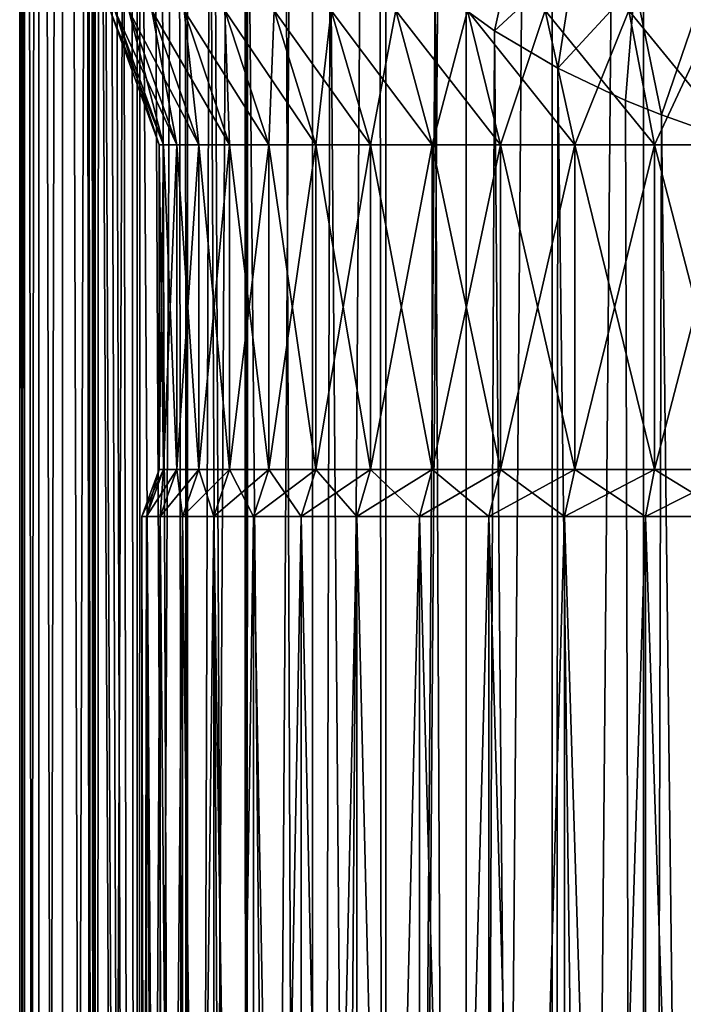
# Model space of a CAD drawing. Header units: metres. Extents: x -24 to 24, y -69 to 184.
# Tile 287 of 656: x -24 to -11, y 49 to 69. Entities that reach past the tile are written whole.
import ezdxf

# ---------------------------------------------------------------- set-up
doc = ezdxf.new("R2010")
doc.units = ezdxf.units.M
for name, color, linetype in [('367', 7, 'CONTINUOUS'), ('369', 7, 'CONTINUOUS'), ('395', 7, 'CONTINUOUS'), ('573', 2, 'CONTINUOUS'), ('574', 2, 'CONTINUOUS'), ('575', 2, 'CONTINUOUS'), ('576', 2, 'CONTINUOUS'), ('577', 2, 'CONTINUOUS'), ('578', 2, 'CONTINUOUS'), ('579', 2, 'CONTINUOUS'), ('580', 2, 'CONTINUOUS')]:
    doc.layers.add(name, color=color, linetype=linetype)

msp = doc.modelspace()

# ---------------------------------------------------------------- linework, layer by layer
at = {"layer": '367'}
for points in [[(-24.25, -68.3), (-24.25, 145.2), (-24.152377, 145.2, -2.173753)], [(-24.152377, -68.3, -2.173753), (-24.25, -68.3), (-24.152377, 145.2, -2.173753)], [(-23.860293, 145.2, -4.330005), (-24.152377, -68.3, -2.173753), (-24.152377, 145.2, -2.173753)], [(-23.860293, -68.3, -4.330005), (-24.152377, -68.3, -2.173753), (-23.860293, 145.2, -4.330005)], [(-23.376099, 145.2, -6.451394), (-23.860293, -68.3, -4.330005), (-23.860293, 145.2, -4.330005)], [(-23.376099, -68.3, -6.451394), (-23.860293, -68.3, -4.330005), (-23.376099, 145.2, -6.451394)], [(-22.703696, 145.2, -8.520839), (-23.376099, -68.3, -6.451394), (-23.376099, 145.2, -6.451394)], [(-22.703696, -68.3, -8.520839), (-23.376099, -68.3, -6.451394), (-22.703696, 145.2, -8.520839)], [(-21.848495, 145.2, -10.521681), (-22.703696, -68.3, -8.520839), (-22.703696, 145.2, -8.520839)], [(-21.848495, -68.3, -10.521681), (-22.703696, -68.3, -8.520839), (-21.848495, 145.2, -10.521681)], [(-20.817383, 145.2, -12.437807), (-21.848495, -68.3, -10.521681), (-21.848495, 145.2, -10.521681)], [(-20.817383, -68.3, -12.437807), (-21.848495, -68.3, -10.521681), (-20.817383, 145.2, -12.437807)], [(-19.618662, 145.2, -14.253792), (-20.817383, -68.3, -12.437807), (-20.817383, 145.2, -12.437807)], [(-19.618662, -68.3, -14.253792), (-20.817383, -68.3, -12.437807), (-19.618662, 145.2, -14.253792)], [(-18.261983, 145.2, -15.955014), (-19.618662, -68.3, -14.253792), (-19.618662, 145.2, -14.253792)], [(-18.261983, -68.3, -15.955014), (-19.618662, -68.3, -14.253792), (-18.261983, 145.2, -15.955014)], [(-16.758269, 145.2, -17.527775), (-18.261983, -68.3, -15.955014), (-18.261983, 145.2, -15.955014)], [(-16.758269, -68.3, -17.527775), (-18.261983, -68.3, -15.955014), (-16.758269, 145.2, -17.527775)], [(-15.119628, 145.2, -18.959413), (-16.758269, -68.3, -17.527775), (-16.758269, 145.2, -17.527775)], [(-15.119628, -68.3, -18.959413), (-16.758269, -68.3, -17.527775), (-15.119628, 145.2, -18.959413)], [(-13.359252, 145.2, -20.238401), (-15.119628, -68.3, -18.959413), (-15.119628, 145.2, -18.959413)], [(-13.359252, -68.3, -20.238401), (-15.119628, -68.3, -18.959413), (-13.359252, 145.2, -20.238401)], [(-11.491315, 145.2, -21.354442), (-13.359252, -68.3, -20.238401), (-13.359252, 145.2, -20.238401)], [(-11.491315, -68.3, -21.354442), (-13.359252, -68.3, -20.238401), (-11.491315, 145.2, -21.354442)], [(-9.530857, 145.2, -22.298548), (-11.491315, -68.3, -21.354442), (-11.491315, 145.2, -21.354442)], [(-9.530857, -68.3, -22.298548), (-11.491315, -68.3, -21.354442), (-9.530857, 145.2, -22.298548)]]:
    msp.add_3dface(points, dxfattribs=at)
at = {"layer": '369'}
for points in [[(-24.25, 145.2), (-24.25, -68.3), (-24.152377, -68.3, 2.173753)], [(-24.25, 145.2), (-24.152377, -68.3, 2.173753), (-24.152377, 145.2, 2.173753)], [(-24.152377, 145.2, 2.173753), (-23.860293, -68.3, 4.330005), (-23.860293, 145.2, 4.330005)], [(-24.152377, -68.3, 2.173753), (-23.860293, -68.3, 4.330005), (-24.152377, 145.2, 2.173753)], [(-23.860293, 145.2, 4.330005), (-23.376099, -68.3, 6.451393), (-23.376099, 145.2, 6.451394)], [(-23.860293, -68.3, 4.330005), (-23.376099, -68.3, 6.451393), (-23.860293, 145.2, 4.330005)], [(-23.376099, 145.2, 6.451394), (-22.703696, -68.3, 8.520839), (-22.88287, 93.696747, 8.027252)], [(-23.376099, -68.3, 6.451393), (-22.703696, -68.3, 8.520839), (-23.376099, 145.2, 6.451394)], [(-22.88287, 93.696747, 8.027252), (-22.703696, -68.3, 8.520839), (-22.856185, 91.425076, 8.10292)], [(-22.856185, 91.425076, 8.10292), (-22.703696, -68.3, 8.520839), (-22.849166, 91.14943, 8.122692)], [(-22.849166, 91.14943, 8.122692), (-22.703696, -68.3, 8.520839), (-22.77413, 89.19575, 8.330756)], [(-22.77413, 89.19575, 8.330756), (-22.703696, -68.3, 8.520839), (-22.74505, 88.653484, 8.409827)], [(-22.74505, 88.653484, 8.409827), (-22.703696, -68.3, 8.520839), (-22.631783, 86.992527, 8.710045)], [(-22.703696, -68.3, 8.520839), (-21.848495, -68.3, 10.521681), (-22.631783, 86.992527, 8.710045)], [(-22.631783, 86.992527, 8.710045), (-21.848495, -68.3, 10.521681), (-22.565049, 86.211646, 8.881502)], [(-22.565049, 86.211646, 8.881502), (-21.848495, -68.3, 10.521681), (-22.422019, 84.816178, 9.236642)], [(-22.422019, 84.816178, 9.236642), (-21.848495, -68.3, 10.521681), (-22.302488, 83.843914, 9.521635)], [(-22.302488, 83.843914, 9.521635), (-21.848495, -68.3, 10.521681), (-22.141036, 82.718582, 9.891259)], [(-22.141036, 82.718582, 9.891259), (-21.848495, -68.3, 10.521681), (-21.953582, 81.605394, 10.300618)], [(-21.953582, 81.605394, 10.300618), (-21.848495, -68.3, 10.521681), (-21.788843, 80.753692, 10.644662)], [(-21.848495, -68.3, 10.521681), (-20.817383, -68.3, 12.437807), (-21.788843, 80.753692, 10.644662)], [(-21.788843, 80.753692, 10.644662), (-20.817383, -68.3, 12.437807), (-21.515496, 79.533352, 11.186865)], [(-21.515496, 79.533352, 11.186865), (-20.817383, -68.3, 12.437807), (-21.363948, 78.937674, 11.473631)], [(-21.363948, 78.937674, 11.473631), (-20.817383, -68.3, 12.437807), (-20.986016, 77.641033, 12.151117)], [(-20.986016, 77.641033, 12.151117), (-20.817383, -68.3, 12.437807), (-20.861252, 77.261043, 12.364088)], [(-20.861252, 77.261043, 12.364088), (-20.817383, -68.3, 12.437807), (-20.361567, 75.919653, 13.170767)], [(-20.817383, -68.3, 12.437807), (-19.618662, -68.3, 14.253792), (-20.361567, 75.919653, 13.170767)], [(-20.361567, 75.919653, 13.170767), (-19.618662, -68.3, 14.253792), (-20.272249, 75.705287, 13.307834)], [(-20.272249, 75.705287, 13.307834), (-19.618662, -68.3, 14.253792), (-19.63657, 74.349015, 14.229111)], [(-19.63657, 74.349015, 14.229111), (-19.618662, -68.3, 14.253792), (-19.589558, 74.258796, 14.293765)], [(-19.618662, -68.3, 14.253792), (-18.261983, -68.3, 15.955014), (-19.589558, 74.258796, 14.293765)], [(-19.589558, 74.258796, 14.293765), (-18.261983, -68.3, 15.955014), (-18.809153, 72.919451, 15.306151)], [(-18.809153, 72.919451, 15.306151), (-18.261983, -68.3, 15.955014), (-17.899708, 71.664852, 16.360408)], [(-18.261983, -68.3, 15.955014), (-16.758269, -68.3, 17.527775), (-17.899708, 71.664852, 16.360408)], [(-17.899708, 71.664852, 16.360408), (-16.758269, -68.3, 17.527775), (-16.877375, 70.528136, 17.413119)], [(-16.877375, 70.528136, 17.413119), (-16.758269, -68.3, 17.527775), (-15.75032, 69.513851, 18.438815)], [(-16.758269, -68.3, 17.527775), (-15.119628, -68.3, 18.959413), (-15.75032, 69.513851, 18.438815)], [(-15.75032, 69.513851, 18.438815), (-15.119628, -68.3, 18.959413), (-14.535493, 68.627185, 19.410872)], [(-15.119628, -68.3, 18.959413), (-13.359252, -68.3, 20.238401), (-14.535493, 68.627185, 19.410872)], [(-14.535493, 68.627185, 19.410872), (-13.359252, -68.3, 20.238401), (-13.242505, 67.863377, 20.314984)], [(-13.359252, -68.3, 20.238401), (-11.491315, -68.3, 21.354442), (-13.242505, 67.863377, 20.314984)], [(-13.242505, 67.863377, 20.314984), (-11.491315, -68.3, 21.354442), (-11.855914, 67.204117, 21.154191)], [(-11.855914, 67.204117, 21.154191), (-11.491315, -68.3, 21.354442), (-11.121725, 66.909234, 21.54924)], [(-11.491315, -68.3, 21.354442), (-9.530857, -68.3, 22.298548), (-11.121725, 66.909234, 21.54924)], [(-11.121725, 66.909234, 21.54924), (-9.530857, -68.3, 22.298548), (-10.360173, 66.636793, 21.92554)]]:
    msp.add_3dface(points, dxfattribs=at)
at = {"layer": '395'}
for points in [[(-15.75032, 69.513851, 18.438815), (-14.535493, 68.627185, 19.410872), (-14.050206, 70.841118, 19.897457)], [(-14.050206, 70.841118, 19.897457), (-14.535493, 68.627185, 19.410872), (-12.889901, 70.158829, 20.669341)], [(-14.535493, 68.627185, 19.410872), (-13.242505, 67.863377, 20.314984), (-12.889901, 70.158829, 20.669341)], [(-12.889901, 70.158829, 20.669341), (-13.242505, 67.863377, 20.314984), (-11.664936, 69.574951, 21.382546)], [(-13.242505, 67.863377, 20.314984), (-11.855914, 67.204117, 21.154191), (-11.664936, 69.574951, 21.382546)], [(-11.855914, 67.204117, 21.154191), (-11.121725, 66.909234, 21.54924), (-11.664936, 69.574951, 21.382546)], [(-11.664936, 69.574951, 21.382546), (-11.121725, 66.909234, 21.54924), (-10.376952, 69.080702, 22.032212)], [(-11.121725, 66.909234, 21.54924), (-10.360173, 66.636793, 21.92554), (-10.376952, 69.080702, 22.032212)]]:
    msp.add_3dface(points, dxfattribs=at)
at = {"layer": '573'}
for points in [[(-21.308703, 66.3, -1.974633), (-22.4, 69.047477), (-21.4, 66.3)], [(-22.304436, 69.047477, -2.06691), (-22.4, 69.047477), (-21.308703, 66.3, -1.974633)], [(-21.035611, 66.3, -3.932309), (-22.304436, 69.047477, -2.06691), (-21.308703, 66.3, -1.974633)], [(-22.018583, 69.047477, -4.116064), (-22.304436, 69.047477, -2.06691), (-21.035611, 66.3, -3.932309)], [(-20.583073, 66.3, -5.856374), (-22.018583, 69.047477, -4.116064), (-21.035611, 66.3, -3.932309)], [(-21.5449, 69.047477, -6.13003), (-22.018583, 69.047477, -4.116064), (-20.583073, 66.3, -5.856374)], [(-19.954938, 66.3, -7.730488), (-21.5449, 69.047477, -6.13003), (-20.583073, 66.3, -5.856374)], [(-20.887412, 69.047477, -8.091726), (-21.5449, 69.047477, -6.13003), (-19.954938, 66.3, -7.730488)], [(-19.156526, 66.3, -9.538738), (-20.887412, 69.047477, -8.091726), (-19.954938, 66.3, -7.730488)], [(-20.051682, 69.047477, -9.984491), (-20.887412, 69.047477, -8.091726), (-19.156526, 66.3, -9.538738)], [(-18.194626, 66.3, -11.265681), (-20.051682, 69.047477, -9.984491), (-19.156526, 66.3, -9.538738)], [(-19.044826, 69.047477, -11.792142), (-20.051682, 69.047477, -9.984491), (-18.194626, 66.3, -11.265681)], [(-17.077511, 66.3, -12.896458), (-19.044826, 69.047477, -11.792142), (-18.194626, 66.3, -11.265681)], [(-17.875514, 69.047477, -13.499111), (-19.044826, 69.047477, -11.792142), (-17.077511, 66.3, -12.896458)], [(-15.814761, 66.3, -14.41712), (-17.875514, 69.047477, -13.499111), (-17.077511, 66.3, -12.896458)], [(-16.553766, 69.047477, -15.09082), (-17.875514, 69.047477, -13.499111), (-15.814761, 66.3, -14.41712)], [(-14.41712, 66.3, -15.814761), (-16.553766, 69.047477, -15.09082), (-15.814761, 66.3, -14.41712)], [(-15.090828, 69.047477, -16.553758), (-16.553766, 69.047477, -15.09082), (-14.41712, 66.3, -15.814761)], [(-12.896458, 66.3, -17.077511), (-15.090828, 69.047477, -16.553758), (-14.41712, 66.3, -15.814761)], [(-13.499098, 69.047477, -17.875524), (-15.090828, 69.047477, -16.553758), (-12.896458, 66.3, -17.077511)], [(-11.265681, 66.3, -18.194626), (-13.499098, 69.047477, -17.875524), (-12.896458, 66.3, -17.077511)], [(-11.792094, 69.047477, -19.044855), (-13.499098, 69.047477, -17.875524), (-11.265681, 66.3, -18.194626)], [(-9.538738, 66.3, -19.156526), (-11.792094, 69.047477, -19.044855), (-11.265681, 66.3, -18.194626)], [(-9.984446, 69.047477, -20.051704), (-11.792094, 69.047477, -19.044855), (-9.538738, 66.3, -19.156526)]]:
    msp.add_3dface(points, dxfattribs=at)
at = {"layer": '574'}
for points in [[(-21.308703, 59.661617, -1.974633), (-21.4, 66.3), (-21.4, 59.661617)], [(-21.308703, 66.3, -1.974633), (-21.4, 66.3), (-21.308703, 59.661617, -1.974633)], [(-21.035611, 59.661617, -3.932309), (-21.308703, 66.3, -1.974633), (-21.308703, 59.661617, -1.974633)], [(-21.035611, 66.3, -3.932309), (-21.308703, 66.3, -1.974633), (-21.035611, 59.661617, -3.932309)], [(-20.583073, 59.661617, -5.856374), (-21.035611, 66.3, -3.932309), (-21.035611, 59.661617, -3.932309)], [(-20.583073, 66.3, -5.856374), (-21.035611, 66.3, -3.932309), (-20.583073, 59.661617, -5.856374)], [(-19.954938, 59.661617, -7.730488), (-20.583073, 66.3, -5.856374), (-20.583073, 59.661617, -5.856374)], [(-19.954938, 66.3, -7.730488), (-20.583073, 66.3, -5.856374), (-19.954938, 59.661617, -7.730488)], [(-19.156526, 59.661617, -9.538738), (-19.954938, 66.3, -7.730488), (-19.954938, 59.661617, -7.730488)], [(-19.156526, 66.3, -9.538738), (-19.954938, 66.3, -7.730488), (-19.156526, 59.661617, -9.538738)], [(-18.194626, 59.661617, -11.265681), (-19.156526, 66.3, -9.538738), (-19.156526, 59.661617, -9.538738)], [(-18.194626, 66.3, -11.265681), (-19.156526, 66.3, -9.538738), (-18.194626, 59.661617, -11.265681)], [(-17.077511, 59.661617, -12.896458), (-18.194626, 66.3, -11.265681), (-18.194626, 59.661617, -11.265681)], [(-17.077511, 66.3, -12.896458), (-18.194626, 66.3, -11.265681), (-17.077511, 59.661617, -12.896458)], [(-15.814761, 59.661617, -14.41712), (-17.077511, 66.3, -12.896458), (-17.077511, 59.661617, -12.896458)], [(-15.814761, 66.3, -14.41712), (-17.077511, 66.3, -12.896458), (-15.814761, 59.661617, -14.41712)], [(-14.41712, 59.661617, -15.814761), (-15.814761, 66.3, -14.41712), (-15.814761, 59.661617, -14.41712)], [(-14.41712, 66.3, -15.814761), (-15.814761, 66.3, -14.41712), (-14.41712, 59.661617, -15.814761)], [(-12.896458, 59.661617, -17.077511), (-14.41712, 66.3, -15.814761), (-14.41712, 59.661617, -15.814761)], [(-12.896458, 66.3, -17.077511), (-14.41712, 66.3, -15.814761), (-12.896458, 59.661617, -17.077511)], [(-11.265681, 59.661617, -18.194626), (-12.896458, 66.3, -17.077511), (-12.896458, 59.661617, -17.077511)], [(-11.265681, 66.3, -18.194626), (-12.896458, 66.3, -17.077511), (-11.265681, 59.661617, -18.194626)], [(-9.538738, 59.661617, -19.156526), (-11.265681, 66.3, -18.194626), (-11.265681, 59.661617, -18.194626)], [(-9.538738, 66.3, -19.156526), (-11.265681, 66.3, -18.194626), (-9.538738, 59.661617, -19.156526)]]:
    msp.add_3dface(points, dxfattribs=at)
at = {"layer": '575'}
for points in [[(-21.65721, 58.7, -2.006928), (-21.4, 59.661617), (-21.75, 58.7)], [(-21.379652, 58.7, -3.996623), (-21.308703, 59.661617, -1.974633), (-21.65721, 58.7, -2.006928)], [(-21.308703, 59.661617, -1.974633), (-21.4, 59.661617), (-21.65721, 58.7, -2.006928)], [(-20.919712, 58.7, -5.952156), (-21.035611, 59.661617, -3.932309), (-21.379652, 58.7, -3.996623)], [(-21.035611, 59.661617, -3.932309), (-21.308703, 59.661617, -1.974633), (-21.379652, 58.7, -3.996623)], [(-20.583073, 59.661617, -5.856374), (-21.035611, 59.661617, -3.932309), (-20.919712, 58.7, -5.952156)], [(-20.281304, 58.7, -7.856922), (-20.583073, 59.661617, -5.856374), (-20.919712, 58.7, -5.952156)], [(-19.954938, 59.661617, -7.730488), (-20.583073, 59.661617, -5.856374), (-20.281304, 58.7, -7.856922)], [(-19.469833, 58.7, -9.694745), (-19.954938, 59.661617, -7.730488), (-20.281304, 58.7, -7.856922)], [(-19.156526, 59.661617, -9.538738), (-19.954938, 59.661617, -7.730488), (-19.469833, 58.7, -9.694745)], [(-18.492202, 58.7, -11.449933), (-19.156526, 59.661617, -9.538738), (-19.469833, 58.7, -9.694745)], [(-18.194626, 59.661617, -11.265681), (-19.156526, 59.661617, -9.538738), (-18.492202, 58.7, -11.449933)], [(-17.356816, 58.7, -13.107382), (-18.194626, 59.661617, -11.265681), (-18.492202, 58.7, -11.449933)], [(-17.077511, 59.661617, -12.896458), (-18.194626, 59.661617, -11.265681), (-17.356816, 58.7, -13.107382)], [(-16.073414, 58.7, -14.652914), (-17.077511, 59.661617, -12.896458), (-17.356816, 58.7, -13.107382)], [(-15.814761, 59.661617, -14.41712), (-17.077511, 59.661617, -12.896458), (-16.073414, 58.7, -14.652914)], [(-14.652914, 58.7, -16.073414), (-15.814761, 59.661617, -14.41712), (-16.073414, 58.7, -14.652914)], [(-14.41712, 59.661617, -15.814761), (-15.814761, 59.661617, -14.41712), (-14.652914, 58.7, -16.073414)], [(-13.107382, 58.7, -17.356816), (-14.41712, 59.661617, -15.814761), (-14.652914, 58.7, -16.073414)], [(-12.896458, 59.661617, -17.077511), (-14.41712, 59.661617, -15.814761), (-13.107382, 58.7, -17.356816)], [(-11.449933, 58.7, -18.492202), (-12.896458, 59.661617, -17.077511), (-13.107382, 58.7, -17.356816)], [(-11.265681, 59.661617, -18.194626), (-12.896458, 59.661617, -17.077511), (-11.449933, 58.7, -18.492202)], [(-9.694745, 58.7, -19.469833), (-11.265681, 59.661617, -18.194626), (-11.449933, 58.7, -18.492202)], [(-9.538738, 59.661617, -19.156526), (-11.265681, 59.661617, -18.194626), (-9.694745, 58.7, -19.469833)]]:
    msp.add_3dface(points, dxfattribs=at)
at = {"layer": '576'}
for points in [[(-21.75, 5.623234), (-21.65721, 5.623234, -2.006928), (-21.75, 58.7)], [(-21.65721, 5.623234, -2.006928), (-21.65721, 58.7, -2.006928), (-21.75, 58.7)], [(-21.379652, 5.623234, -3.996623), (-21.379652, 58.7, -3.996623), (-21.65721, 58.7, -2.006928)], [(-21.65721, 5.623234, -2.006928), (-21.379652, 5.623234, -3.996623), (-21.65721, 58.7, -2.006928)], [(-20.919712, 5.623234, -5.952156), (-20.919712, 58.7, -5.952156), (-21.379652, 58.7, -3.996623)], [(-21.379652, 5.623234, -3.996623), (-20.919712, 5.623234, -5.952156), (-21.379652, 58.7, -3.996623)], [(-20.281304, 5.623234, -7.856922), (-20.281304, 58.7, -7.856922), (-20.919712, 58.7, -5.952156)], [(-20.919712, 5.623234, -5.952156), (-20.281304, 5.623234, -7.856922), (-20.919712, 58.7, -5.952156)], [(-19.469833, 5.623234, -9.694745), (-19.469833, 58.7, -9.694745), (-20.281304, 58.7, -7.856922)], [(-20.281304, 5.623234, -7.856922), (-19.469833, 5.623234, -9.694745), (-20.281304, 58.7, -7.856922)], [(-18.492202, 5.623234, -11.449933), (-18.492202, 58.7, -11.449933), (-19.469833, 58.7, -9.694745)], [(-19.469833, 5.623234, -9.694745), (-18.492202, 5.623234, -11.449933), (-19.469833, 58.7, -9.694745)], [(-17.356816, 5.623234, -13.107382), (-17.356816, 58.7, -13.107382), (-18.492202, 58.7, -11.449933)], [(-18.492202, 5.623234, -11.449933), (-17.356816, 5.623234, -13.107382), (-18.492202, 58.7, -11.449933)], [(-16.073414, 5.623234, -14.652914), (-16.073414, 58.7, -14.652914), (-17.356816, 58.7, -13.107382)], [(-17.356816, 5.623234, -13.107382), (-16.073414, 5.623234, -14.652914), (-17.356816, 58.7, -13.107382)], [(-14.652914, 5.623234, -16.073414), (-14.652914, 58.7, -16.073414), (-16.073414, 58.7, -14.652914)], [(-16.073414, 5.623234, -14.652914), (-14.652914, 5.623234, -16.073414), (-16.073414, 58.7, -14.652914)], [(-13.107382, 5.623234, -17.356816), (-13.107382, 58.7, -17.356816), (-14.652914, 58.7, -16.073414)], [(-14.652914, 5.623234, -16.073414), (-13.107382, 5.623234, -17.356816), (-14.652914, 58.7, -16.073414)], [(-11.449933, 5.623234, -18.492202), (-11.449933, 58.7, -18.492202), (-13.107382, 58.7, -17.356816)], [(-13.107382, 5.623234, -17.356816), (-11.449933, 5.623234, -18.492202), (-13.107382, 58.7, -17.356816)], [(-9.694745, 5.623234, -19.469833), (-9.694745, 58.7, -19.469833), (-11.449933, 58.7, -18.492202)], [(-11.449933, 5.623234, -18.492202), (-9.694745, 5.623234, -19.469833), (-11.449933, 58.7, -18.492202)]]:
    msp.add_3dface(points, dxfattribs=at)
at = {"layer": '577'}
for points in [[(-22.4, 69.047477), (-22.304436, 69.047477, 2.06691), (-21.4, 66.3)], [(-21.4, 66.3), (-22.304436, 69.047477, 2.06691), (-21.308703, 66.3, 1.974633)], [(-22.304436, 69.047477, 2.06691), (-22.018583, 69.047477, 4.116064), (-21.308703, 66.3, 1.974633)], [(-21.308703, 66.3, 1.974633), (-22.018583, 69.047477, 4.116064), (-21.035611, 66.3, 3.932309)], [(-22.018583, 69.047477, 4.116064), (-21.5449, 69.047477, 6.13003), (-21.035611, 66.3, 3.932309)], [(-21.035611, 66.3, 3.932309), (-21.5449, 69.047477, 6.13003), (-20.583073, 66.3, 5.856374)], [(-21.5449, 69.047477, 6.13003), (-20.887412, 69.047477, 8.091726), (-20.583073, 66.3, 5.856374)], [(-20.583073, 66.3, 5.856374), (-20.887412, 69.047477, 8.091726), (-19.954938, 66.3, 7.730488)], [(-20.887412, 69.047477, 8.091726), (-20.051682, 69.047477, 9.984491), (-19.954938, 66.3, 7.730488)], [(-19.954938, 66.3, 7.730488), (-20.051682, 69.047477, 9.984491), (-19.156526, 66.3, 9.538738)], [(-20.051682, 69.047477, 9.984491), (-19.044826, 69.047477, 11.792142), (-19.156526, 66.3, 9.538738)], [(-19.156526, 66.3, 9.538738), (-19.044826, 69.047477, 11.792142), (-18.194626, 66.3, 11.265681)], [(-19.044826, 69.047477, 11.792142), (-17.875514, 69.047477, 13.499111), (-18.194626, 66.3, 11.265681)], [(-18.194626, 66.3, 11.265681), (-17.875514, 69.047477, 13.499111), (-17.077511, 66.3, 12.896458)], [(-17.875514, 69.047477, 13.499111), (-16.553766, 69.047477, 15.09082), (-17.077511, 66.3, 12.896458)], [(-17.077511, 66.3, 12.896458), (-16.553766, 69.047477, 15.09082), (-15.814761, 66.3, 14.41712)], [(-16.553766, 69.047477, 15.09082), (-15.090828, 69.047477, 16.553758), (-15.814761, 66.3, 14.41712)], [(-15.814761, 66.3, 14.41712), (-15.090828, 69.047477, 16.553758), (-14.41712, 66.3, 15.814761)], [(-15.090828, 69.047477, 16.553758), (-13.499098, 69.047477, 17.875524), (-14.41712, 66.3, 15.814761)], [(-14.41712, 66.3, 15.814761), (-13.499098, 69.047477, 17.875524), (-12.896458, 66.3, 17.077511)], [(-13.499098, 69.047477, 17.875524), (-11.792094, 69.047477, 19.044855), (-12.896458, 66.3, 17.077511)], [(-12.896458, 66.3, 17.077511), (-11.792094, 69.047477, 19.044855), (-11.265681, 66.3, 18.194626)], [(-11.792094, 69.047477, 19.044855), (-9.984446, 69.047477, 20.051704), (-11.265681, 66.3, 18.194626)], [(-11.265681, 66.3, 18.194626), (-9.984446, 69.047477, 20.051704), (-9.538738, 66.3, 19.156526)]]:
    msp.add_3dface(points, dxfattribs=at)
at = {"layer": '578'}
for points in [[(-21.4, 59.661617), (-21.308703, 66.3, 1.974633), (-21.308703, 59.661617, 1.974633)], [(-21.4, 59.661617), (-21.4, 66.3), (-21.308703, 66.3, 1.974633)], [(-21.308703, 59.661617, 1.974633), (-21.035611, 66.3, 3.932309), (-21.035611, 59.661617, 3.932309)], [(-21.308703, 66.3, 1.974633), (-21.035611, 66.3, 3.932309), (-21.308703, 59.661617, 1.974633)], [(-21.035611, 59.661617, 3.932309), (-20.583073, 66.3, 5.856374), (-20.583073, 59.661617, 5.856374)], [(-21.035611, 66.3, 3.932309), (-20.583073, 66.3, 5.856374), (-21.035611, 59.661617, 3.932309)], [(-20.583073, 59.661617, 5.856374), (-19.954938, 66.3, 7.730488), (-19.954938, 59.661617, 7.730488)], [(-20.583073, 66.3, 5.856374), (-19.954938, 66.3, 7.730488), (-20.583073, 59.661617, 5.856374)], [(-19.954938, 59.661617, 7.730488), (-19.156526, 66.3, 9.538738), (-19.156526, 59.661617, 9.538738)], [(-19.954938, 66.3, 7.730488), (-19.156526, 66.3, 9.538738), (-19.954938, 59.661617, 7.730488)], [(-19.156526, 59.661617, 9.538738), (-18.194626, 66.3, 11.265681), (-18.194626, 59.661617, 11.265681)], [(-19.156526, 66.3, 9.538738), (-18.194626, 66.3, 11.265681), (-19.156526, 59.661617, 9.538738)], [(-18.194626, 59.661617, 11.265681), (-17.077511, 66.3, 12.896458), (-17.077511, 59.661617, 12.896458)], [(-18.194626, 66.3, 11.265681), (-17.077511, 66.3, 12.896458), (-18.194626, 59.661617, 11.265681)], [(-17.077511, 59.661617, 12.896458), (-15.814761, 66.3, 14.41712), (-15.814761, 59.661617, 14.41712)], [(-17.077511, 66.3, 12.896458), (-15.814761, 66.3, 14.41712), (-17.077511, 59.661617, 12.896458)], [(-15.814761, 59.661617, 14.41712), (-14.41712, 66.3, 15.814761), (-14.41712, 59.661617, 15.814761)], [(-15.814761, 66.3, 14.41712), (-14.41712, 66.3, 15.814761), (-15.814761, 59.661617, 14.41712)], [(-14.41712, 59.661617, 15.814761), (-12.896458, 66.3, 17.077511), (-12.896458, 59.661617, 17.077511)], [(-14.41712, 66.3, 15.814761), (-12.896458, 66.3, 17.077511), (-14.41712, 59.661617, 15.814761)], [(-12.896458, 59.661617, 17.077511), (-11.265681, 66.3, 18.194626), (-11.265681, 59.661617, 18.194626)], [(-12.896458, 66.3, 17.077511), (-11.265681, 66.3, 18.194626), (-12.896458, 59.661617, 17.077511)], [(-11.265681, 59.661617, 18.194626), (-9.538738, 66.3, 19.156526), (-9.538738, 59.661617, 19.156526)], [(-11.265681, 66.3, 18.194626), (-9.538738, 66.3, 19.156526), (-11.265681, 59.661617, 18.194626)]]:
    msp.add_3dface(points, dxfattribs=at)
at = {"layer": '579'}
for points in [[(-21.75, 58.7), (-21.308703, 59.661617, 1.974633), (-21.65721, 58.7, 2.006928)], [(-21.75, 58.7), (-21.4, 59.661617), (-21.308703, 59.661617, 1.974633)], [(-21.65721, 58.7, 2.006928), (-21.035611, 59.661617, 3.932309), (-21.379652, 58.7, 3.996623)], [(-21.308703, 59.661617, 1.974633), (-21.035611, 59.661617, 3.932309), (-21.65721, 58.7, 2.006928)], [(-21.379652, 58.7, 3.996623), (-20.583073, 59.661617, 5.856374), (-20.919712, 58.7, 5.952156)], [(-21.035611, 59.661617, 3.932309), (-20.583073, 59.661617, 5.856374), (-21.379652, 58.7, 3.996623)], [(-20.919712, 58.7, 5.952156), (-19.954938, 59.661617, 7.730488), (-20.281304, 58.7, 7.856922)], [(-20.583073, 59.661617, 5.856374), (-19.954938, 59.661617, 7.730488), (-20.919712, 58.7, 5.952156)], [(-20.281304, 58.7, 7.856922), (-19.156526, 59.661617, 9.538738), (-19.469833, 58.7, 9.694745)], [(-19.954938, 59.661617, 7.730488), (-19.156526, 59.661617, 9.538738), (-20.281304, 58.7, 7.856922)], [(-19.469833, 58.7, 9.694745), (-18.194626, 59.661617, 11.265681), (-18.492202, 58.7, 11.449933)], [(-19.156526, 59.661617, 9.538738), (-18.194626, 59.661617, 11.265681), (-19.469833, 58.7, 9.694745)], [(-18.492202, 58.7, 11.449933), (-17.077511, 59.661617, 12.896458), (-17.356816, 58.7, 13.107382)], [(-18.194626, 59.661617, 11.265681), (-17.077511, 59.661617, 12.896458), (-18.492202, 58.7, 11.449933)], [(-17.356816, 58.7, 13.107382), (-15.814761, 59.661617, 14.41712), (-16.073414, 58.7, 14.652914)], [(-17.077511, 59.661617, 12.896458), (-15.814761, 59.661617, 14.41712), (-17.356816, 58.7, 13.107382)], [(-16.073414, 58.7, 14.652914), (-14.41712, 59.661617, 15.814761), (-14.652914, 58.7, 16.073414)], [(-15.814761, 59.661617, 14.41712), (-14.41712, 59.661617, 15.814761), (-16.073414, 58.7, 14.652914)], [(-14.652914, 58.7, 16.073414), (-12.896458, 59.661617, 17.077511), (-13.107382, 58.7, 17.356816)], [(-14.41712, 59.661617, 15.814761), (-12.896458, 59.661617, 17.077511), (-14.652914, 58.7, 16.073414)], [(-13.107382, 58.7, 17.356816), (-11.265681, 59.661617, 18.194626), (-11.449933, 58.7, 18.492202)], [(-12.896458, 59.661617, 17.077511), (-11.265681, 59.661617, 18.194626), (-13.107382, 58.7, 17.356816)], [(-11.449933, 58.7, 18.492202), (-9.538738, 59.661617, 19.156526), (-9.694745, 58.7, 19.469833)], [(-11.265681, 59.661617, 18.194626), (-9.538738, 59.661617, 19.156526), (-11.449933, 58.7, 18.492202)]]:
    msp.add_3dface(points, dxfattribs=at)
at = {"layer": '580'}
for points in [[(-21.65721, 5.623234, 2.006928), (-21.75, 5.623234), (-21.65721, 58.7, 2.006928)], [(-21.75, 5.623234), (-21.75, 58.7), (-21.65721, 58.7, 2.006928)], [(-21.65721, 5.623234, 2.006928), (-21.65721, 58.7, 2.006928), (-21.379652, 58.7, 3.996623)], [(-21.379652, 5.623234, 3.996623), (-21.65721, 5.623234, 2.006928), (-21.379652, 58.7, 3.996623)], [(-21.379652, 5.623234, 3.996623), (-21.379652, 58.7, 3.996623), (-20.919712, 58.7, 5.952156)], [(-20.919712, 5.623234, 5.952156), (-21.379652, 5.623234, 3.996623), (-20.919712, 58.7, 5.952156)], [(-20.919712, 5.623234, 5.952156), (-20.919712, 58.7, 5.952156), (-20.281304, 58.7, 7.856922)], [(-20.281304, 5.623234, 7.856922), (-20.919712, 5.623234, 5.952156), (-20.281304, 58.7, 7.856922)], [(-20.281304, 5.623234, 7.856922), (-20.281304, 58.7, 7.856922), (-19.469833, 58.7, 9.694745)], [(-19.469833, 5.623234, 9.694745), (-20.281304, 5.623234, 7.856922), (-19.469833, 58.7, 9.694745)], [(-19.469833, 5.623234, 9.694745), (-19.469833, 58.7, 9.694745), (-18.492202, 58.7, 11.449933)], [(-18.492202, 5.623234, 11.449933), (-19.469833, 5.623234, 9.694745), (-18.492202, 58.7, 11.449933)], [(-18.492202, 5.623234, 11.449933), (-18.492202, 58.7, 11.449933), (-17.356816, 58.7, 13.107382)], [(-17.356816, 5.623234, 13.107382), (-18.492202, 5.623234, 11.449933), (-17.356816, 58.7, 13.107382)], [(-17.356816, 5.623234, 13.107382), (-17.356816, 58.7, 13.107382), (-16.073414, 58.7, 14.652914)], [(-16.073414, 5.623234, 14.652914), (-17.356816, 5.623234, 13.107382), (-16.073414, 58.7, 14.652914)], [(-16.073414, 5.623234, 14.652914), (-16.073414, 58.7, 14.652914), (-14.652914, 58.7, 16.073414)], [(-14.652914, 5.623234, 16.073414), (-16.073414, 5.623234, 14.652914), (-14.652914, 58.7, 16.073414)], [(-14.652914, 5.623234, 16.073414), (-14.652914, 58.7, 16.073414), (-13.107382, 58.7, 17.356816)], [(-13.107382, 5.623234, 17.356816), (-14.652914, 5.623234, 16.073414), (-13.107382, 58.7, 17.356816)], [(-13.107382, 5.623234, 17.356816), (-13.107382, 58.7, 17.356816), (-11.449933, 58.7, 18.492202)], [(-11.449933, 5.623234, 18.492202), (-13.107382, 5.623234, 17.356816), (-11.449933, 58.7, 18.492202)], [(-11.449933, 5.623234, 18.492202), (-11.449933, 58.7, 18.492202), (-9.694745, 58.7, 19.469833)], [(-9.694745, 5.623234, 19.469833), (-11.449933, 5.623234, 18.492202), (-9.694745, 58.7, 19.469833)]]:
    msp.add_3dface(points, dxfattribs=at)

doc.saveas('drawing.dxf')
